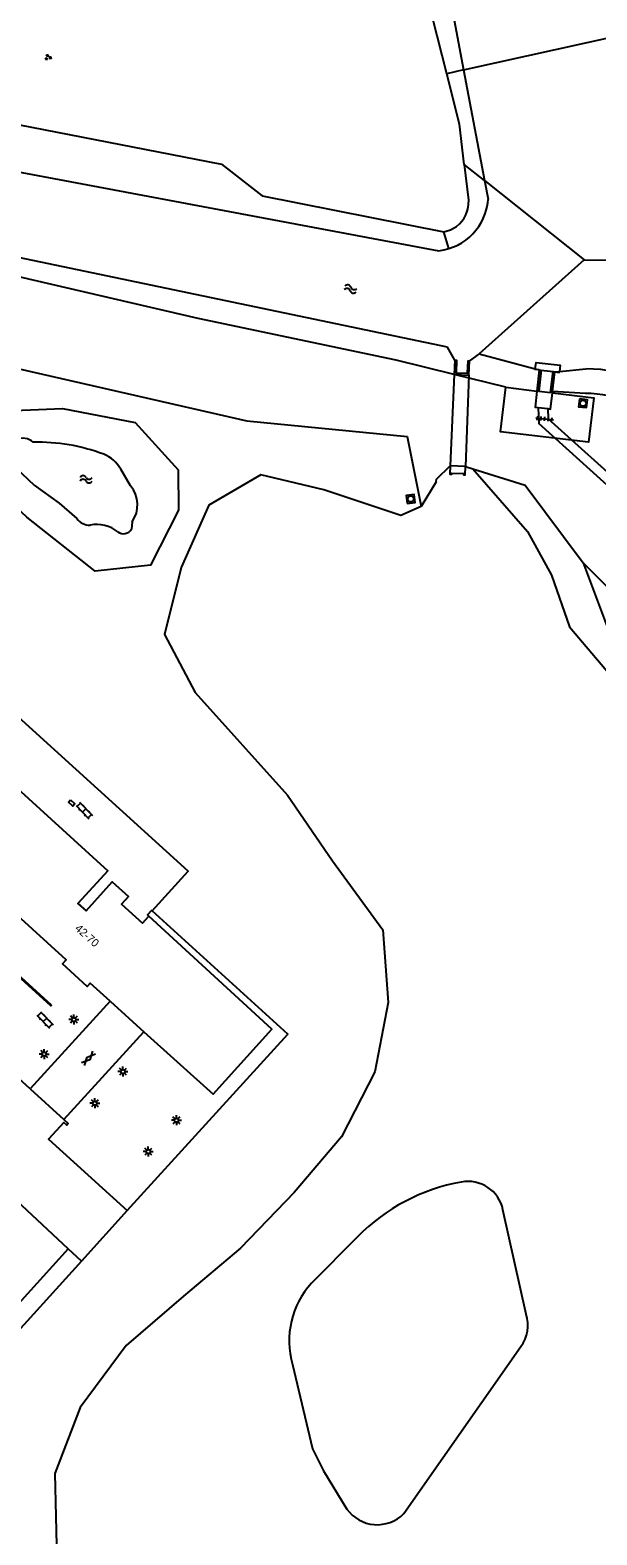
# Model space of a CAD drawing. Extents: x 124000 to 128010, y 398999 to 403000.
# Drawn here: x 127105.7 to 127176.6, y 399336.5 to 399524.5 of the extents above; entities that cross this region are included whole.
import ezdxf

# ---------------------------------------------------------------- set-up
doc = ezdxf.new("R2010")
doc.units = 0
for name, color, linetype in [('gg-afsc-muur', 7, 'Continuous'), ('gg-anno-huisnummerreeks BGT', 7, 'Continuous'), ('gg-bbg-hoofdgebouw', 7, 'Continuous'), ('gg-bbg-onder overbouw', 7, 'Continuous'), ('gg-bbg-pand overbouw', 7, 'Continuous'), ('gg-knt-bovenkant onderkant talud', 7, 'Continuous'), ('gg-knt-trap', 7, 'Continuous'), ('gg-knt-verharding', 7, 'Continuous'), ('gg-kntw-bovenkant insteek waterloop', 7, 'Continuous'), ('gg-kntw-waterlijn', 7, 'Continuous'), ('gg-kwrk-duiker nz vlak', 7, 'Continuous'), ('gg-kwrk-gemaal', 7, 'Continuous'), ('gg-kwrk-steiger', 7, 'Continuous'), ('gg-kwrk-stuw', 7, 'Continuous'), ('gg-kwrk-uitstroombak niveau min 01', 7, 'Continuous'), ('gt-grn-afwateringsgoot', 7, 'Continuous'), ('gt-grn-groengrens', 7, 'Continuous'), ('gt-symb-gesloten verharding', 7, 'Continuous'), ('gt-symb-groenvak', 7, 'Continuous'), ('gt-symb-klinker verharding', 7, 'Continuous'), ('gt-symb-kolk center center', 7, 'Continuous'), ('gt-symb-lichtmast', 7, 'Continuous'), ('gt-symb-rioolschacht', 7, 'Continuous'), ('gt-symb-tegel verharding', 7, 'Continuous'), ('gt-symb-watersymbool', 7, 'Continuous'), ('gx-grn-maaiveld', 7, 'Continuous')]:
    doc.layers.add(name, color=color, linetype=linetype)

# ---------------------------------------------------------------- blocks, each defined once
blk = doc.blocks.new('gt0-RS')
at = {"layer": 'gt-symb-rioolschacht'}
blk.add_lwpolyline([(-0.5, -0.5), (0.5, -0.5), (0.5, 0.5), (-0.5, 0.5)], close=True, dxfattribs=at)
blk.add_circle((0, 0), 0.375, dxfattribs=at)
blk = doc.blocks.new('gt0-WA')
at = {"layer": 'gt-symb-watersymbool'}
for centre, start, end in [((-0.32, 0.02), 28.0725, 151.9275), ((0.43, 0.42), 208.0725, 331.9275), ((-0.32, -0.43), 28.0725, 151.9275), ((0.43, -0.03), 208.0725, 331.9275)]:
    blk.add_arc(centre, 0.425, start, end, dxfattribs=at)
blk = doc.blocks.new('gt0-TEG1')
at = {"layer": 'gt-symb-tegel verharding'}
for p, q in [((-1.12, 0), (1.12, 0)), ((-0.9, -0.25), (-0.9, 0.25)), ((-0.45, -0.25), (-0.45, 0.25)), ((0, -0.25), (0, 0.25)), ((0.45, -0.25), (0.45, 0.25)), ((0.9, -0.25), (0.9, 0.25))]:
    blk.add_line(p, q, dxfattribs=at)
blk = doc.blocks.new('gt0-GRVAK')
at = {"layer": 'gt-symb-groenvak'}
for p, q in [((-0.11, 0.19), (-0.23, 0.24)), ((-0.18, 0.15), (0.09, 0.15)), ((-0.09, 0.21), (-0.16, 0.32)), ((-0.05, 0.21), (-0.05, 0.39)), ((0, 0.21), (0.06, 0.32)), ((0.01, 0.19), (0.13, 0.24)), ((0.26, -0.05), (0.2, 0.06)), ((0.3, -0.05), (0.3, 0.13)), ((0.35, -0.05), (0.41, 0.06)), ((-0.25, -0.23), (-0.36, -0.18)), ((-0.32, -0.26), (-0.05, -0.26)), ((-0.23, -0.21), (-0.29, -0.1)), ((-0.18, -0.2), (-0.18, -0.02)), ((-0.14, -0.21), (-0.07, -0.1)), ((-0.12, -0.23), (0, -0.18)), ((0.24, -0.07), (0.12, -0.02)), ((0.17, -0.11), (0.44, -0.11)), ((0.37, -0.07), (0.49, -0.02))]:
    blk.add_line(p, q, dxfattribs=at)
blk = doc.blocks.new('gt0-KL1')
at = {"layer": 'gt-symb-klinker verharding'}
for p, q in [((-1.15, 0.3), (1.15, 0.3)), ((-1, -0.3), (-1, 0.3)), ((-0.5, 0.3), (-0.5, 0.45)), ((0, -0.3), (0, 0.3)), ((0.5, 0.3), (0.5, 0.45)), ((1, -0.3), (1, 0.3)), ((-1.15, -0.3), (1.15, -0.3)), ((-0.5, -0.45), (-0.5, -0.3)), ((0.5, -0.45), (0.5, -0.3))]:
    blk.add_line(p, q, dxfattribs=at)
blk = doc.blocks.new('gt0-KOLKCC')
at = {"layer": 'gt-symb-kolk center center'}
blk.add_lwpolyline([(-0.38, 0.2), (0.37, 0.2), (0.37, -0.2), (-0.38, -0.2)], close=True, dxfattribs=at)
blk = doc.blocks.new('gt0-LMAST')
at = {"layer": 'gt-symb-lichtmast'}
for p, q in [((-0.18, 0.17), (-0.45, 0.44)), ((-0.01, 0.25), (-0.01, 0.62)), ((0.17, 0.17), (0.44, 0.44)), ((-0.26, 0), (-0.63, 0)), ((-0.18, -0.18), (-0.45, -0.45)), ((-0.01, -0.25), (-0.01, -0.63)), ((0.44, -0.45), (0.17, -0.18)), ((0.24, 0), (0.62, 0))]:
    blk.add_line(p, q, dxfattribs=at)
blk.add_circle((-0.01, 0), 0.25, dxfattribs=at)
blk = doc.blocks.new('gt0-GESVH1')
at = {"layer": 'gt-symb-gesloten verharding'}
for p, q in [((-0.99, -0.26), (0.01, 0.24)), ((0.01, -0.26), (-0.99, 0.24)), ((0.01, 0.24), (1.01, -0.26)), ((1.01, 0.24), (0.01, -0.26))]:
    blk.add_line(p, q, dxfattribs=at)

msp = doc.modelspace()

# ---------------------------------------------------------------- linework, layer by layer
at = {"layer": 'gg-afsc-muur'}
msp.add_line((127110.45, 399372.26), (127040.77, 399295.43), dxfattribs=at)
for points in [[(127120.94, 399414.46), (127125.47, 399419.44), (127102.87, 399439.94)], [(127117.83, 399377.02), (127137.9, 399399.06), (127120.94, 399414.46)], [(127120.94, 399414.46), (127120.86, 399414.53), (127120.36, 399413.97), (127120.53, 399413.82)]]:
    msp.add_lwpolyline(points, dxfattribs=at)
at = {"layer": 'gg-bbg-hoofdgebouw'}
for p, q in [((127115.68, 399403.21), (127119.92, 399399.38)), ((127105.7, 399392.24), (127109.9, 399388.41)), ((127117.83, 399377.02), (127112.1, 399370.72))]:
    msp.add_line(p, q, dxfattribs=at)
for points in [[(127098.35, 399434.97), (127115.39, 399419.49), (127111.66, 399415.4), (127112.67, 399414.48), (127115.96, 399418.1), (127117.98, 399416.26), (127117.12, 399415.31), (127119.73, 399412.94), (127120.53, 399413.82)], [(127115.68, 399403.21), (127113.2, 399405.45), (127112.83, 399405.03), (127109.71, 399407.86), (127110.19, 399408.37), (127090.96, 399425.81), (127095.7, 399431.03), (127095.34, 399431.38)], [(127119.92, 399399.38), (127128.57, 399391.56), (127135.91, 399399.69), (127120.53, 399413.82)], [(127105.7, 399392.24), (127103.82, 399393.96), (127103.62, 399393.74), (127104, 399393.39), (127102.08, 399391.4), (127089.85, 399402.52)], [(127109.9, 399388.41), (127110.45, 399387.9), (127110.26, 399387.7), (127109.89, 399388.04), (127107.99, 399385.96), (127117.83, 399377.02)]]:
    msp.add_lwpolyline(points, dxfattribs=at)
at = {"layer": 'gg-bbg-onder overbouw'}
msp.add_line((127112.1, 399370.72), (127110.45, 399372.26), dxfattribs=at)
msp.add_lwpolyline([(127110.45, 399372.26), (127102.08, 399380.05)], dxfattribs=at)
at = {"layer": 'gg-bbg-pand overbouw'}
msp.add_lwpolyline([(127112.1, 399370.72), (127041.19, 399292.52), (127039.51, 399294.05)], dxfattribs=at)
at = {"layer": 'gg-knt-bovenkant onderkant talud'}
for p, q in [((127165.21, 399479.9), (127158.73, 399481.5)), ((127175.15, 399479.11), (127171.04, 399479.36))]:
    msp.add_line(p, q, dxfattribs=at)
for points in [[(127064.83, 399519.86), (127070.91, 399519.2), (127129.61, 399507.77), (127134.69, 399503.8), (127157.43, 399499.3)], [(127158.73, 399481.5), (127151.47, 399483.3), (127126.7, 399488.51), (127063.49, 399503.16), (127060.04, 399504.17)], [(127157.43, 399499.3), (127158.26, 399499.56), (127159.01, 399500)]]:
    msp.add_lwpolyline(points, dxfattribs=at)
for centre, radius, start, end in [((127156.72, 399503.07), 3.83, 306.7672, 3.2047), ((127175.48, 399467.29), 11.82, 35.5188, 91.6139)]:
    msp.add_arc(centre, radius, start, end, dxfattribs=at)
at = {"layer": 'gg-knt-trap'}
for p, q in [((127115.68, 399403.21), (127105.7, 399392.24)), ((127109.9, 399388.41), (127119.92, 399399.38))]:
    msp.add_line(p, q, dxfattribs=at)
at = {"layer": 'gg-knt-verharding'}
msp.add_line((127165.21, 399479.9), (127169.08, 399479.43), dxfattribs=at)
msp.add_lwpolyline([(127171.02, 399479.2), (127176.22, 399478.56), (127175.55, 399473.03), (127164.54, 399474.33), (127165.21, 399479.9)], dxfattribs=at)
at = {"layer": 'gg-kntw-bovenkant insteek waterloop'}
for p, q in [((127157.9, 399484.9), (127062.49, 399504.83)), ((127158.81, 399483.29), (127157.9, 399484.9)), ((127168.87, 399482.2), (127169.38, 399482.06)), ((127171.33, 399481.83), (127171.89, 399481.88)), ((127171.89, 399481.88), (127175.2, 399482.19)), ((127160.15, 399470.01), (127161.05, 399469.7)), ((127156.48, 399468.08), (127154.6, 399464.98)), ((127167.72, 399364.08), (127164.83, 399377.13)), ((127146.64, 399373.76), (127140.88, 399367.96)), ((127152.42, 399339.17), (127167.05, 399360.03))]:
    msp.add_line(p, q, dxfattribs=at)
for points in [[(127064.65, 399514.22), (127156.82, 399496.95), (127157.45, 399497.06), (127158.08, 399497.22)], [(127100.62, 399476.85), (127109.72, 399477.24), (127118.8, 399475.49), (127124.19, 399469.6), (127124.24, 399464.53), (127120.73, 399457.66), (127113.81, 399456.92), (127105.26, 399463.65), (127098.16, 399470.27)], [(127156.48, 399468.08), (127156.5, 399468.43), (127158.24, 399470.09)], [(127154.6, 399464.98), (127152.04, 399463.89), (127142.44, 399467.09), (127134.55, 399468.96), (127128.03, 399465.15), (127124.59, 399457.37), (127122.51, 399449.02), (127126.33, 399441.77), (127137.86, 399428.94), (127143.52, 399420.72), (127149.8, 399412.09), (127150.48, 399403.02), (127148.79, 399394.35), (127144.64, 399386.26), (127138.73, 399379.3), (127131.98, 399372.32), (127124.88, 399366.33), (127117.68, 399360.16), (127111.94, 399352.42), (127108.77, 399344.19), (127108.99, 399335.23)], [(127161.05, 399469.7), (127167.92, 399461.87), (127170.92, 399456.44), (127173.14, 399449.97), (127179.93, 399441.99), (127182.54, 399435.3), (127188.77, 399416.92), (127193.77, 399409.7), (127196.11, 399407.77)], [(127138.5, 399357.8), (127141, 399347.24), (127142.37, 399344.51), (127145.3, 399339.74)]]:
    msp.add_lwpolyline(points, dxfattribs=at)
for centre, radius, start, end in [((127155.99, 399503.9), 7, 326.1554, 355.7264), ((127156.01, 399503.89), 6.98, 287.2395, 326.1554), ((127175.48, 399467.29), 14.9, 33.66, 91.0508), ((127163.87, 399356.73), 24.23, 100.1055, 135.348), ((127160.47, 399376.21), 4.46, 11.8922, 101.0174), ((127148.78, 399360.75), 10.69, 137.6038, 196.0158), ((127163.63, 399362.68), 4.33, 322.2394, 18.9323), ((127149.1, 399342.46), 4.68, 215.6158, 315.1794)]:
    msp.add_arc(centre, radius, start, end, dxfattribs=at)
at = {"layer": 'gg-kntw-waterlijn'}
for p, q in [((127118.24, 399467.58), (127117.02, 399469.66)), ((127118.45, 399463.08), (127118.36, 399462.15))]:
    msp.add_line(p, q, dxfattribs=at)
msp.add_lwpolyline([(127102.94, 399471.54), (127103.88, 399469.83), (127106.18, 399467.66), (127109.31, 399465.41), (127111.53, 399463.49)], dxfattribs=at)
for centre, radius, start, end in [((127104.8, 399471.65), 1.87, 47.5433, 183.3364), ((127106.65, 399449.7), 23.33, 69.3311, 91.4453), ((127113.45, 399467.74), 4.05, 28.2546, 69.233), ((127115.41, 399465.19), 3.7, 325.209, 40.1589), ((127113.05, 399464.51), 1.83, 214.1212, 274.284), ((127113.99, 399458.48), 4.28, 51.2333, 100.8258), ((127117.36, 399462.78), 1.18, 234.0679, 327.7032)]:
    msp.add_arc(centre, radius, start, end, dxfattribs=at)
at = {"layer": 'gg-kwrk-duiker nz vlak'}
for p, q in [((127158.73, 399481.5), (127158.24, 399470.09)), ((127160.58, 399481.42), (127160.15, 399470.01)), ((127169.22, 399477.38), (127169.31, 399475.36)), ((127170.43, 399477.23), (127170.49, 399475.95)), ((127192.75, 399455.9), (127170.49, 399475.95)), ((127191.95, 399454.98), (127169.31, 399475.36))]:
    msp.add_line(p, q, dxfattribs=at)
at = {"layer": 'gg-kwrk-gemaal'}
for p, q in [((127169.38, 399482.06), (127169.62, 399482.03)), ((127171.12, 399481.85), (127171.33, 399481.83))]:
    msp.add_line(p, q, dxfattribs=at)
at = {"layer": 'gg-kwrk-steiger'}
msp.add_line((127169.62, 399482.03), (127171.12, 399481.85), dxfattribs=at)
for points in [[(127168.87, 399482.2), (127168.97, 399483.01), (127171.98, 399482.66), (127171.89, 399481.88)], [(127169.38, 399482.06), (127168.86, 399482.12), (127168.87, 399482.2)], [(127171.33, 399481.83), (127171.88, 399481.76), (127171.89, 399481.88)]]:
    msp.add_lwpolyline(points, dxfattribs=at)
at = {"layer": 'gg-kwrk-stuw'}
for p, q in [((127169.38, 399482.06), (127169.08, 399479.43)), ((127171.04, 399479.36), (127171.33, 399481.83)), ((127171.02, 399479.2), (127171.04, 399479.36)), ((127169.22, 399477.38), (127170.43, 399477.23)), ((127160.15, 399470.01), (127158.24, 399470.09))]:
    msp.add_line(p, q, dxfattribs=at)
for points in [[(127169.62, 399482.03), (127169.32, 399479.4), (127170.8, 399479.23), (127171.12, 399481.85)], [(127169.08, 399479.43), (127168.86, 399477.43), (127169.22, 399477.38)], [(127170.43, 399477.23), (127170.79, 399477.18), (127171.02, 399479.2)], [(127158.24, 399470.09), (127158.2, 399469.03), (127158.42, 399469.02), (127158.42, 399469.18), (127159.92, 399469.11), (127159.91, 399468.95), (127160.11, 399468.94), (127160.15, 399470.01)]]:
    msp.add_lwpolyline(points, dxfattribs=at)
at = {"layer": 'gg-kwrk-uitstroombak niveau min 01'}
for p, q in [((127158.81, 399483.29), (127158.73, 399481.5)), ((127160.58, 399481.42), (127160.66, 399483.18)), ((127158.73, 399481.5), (127160.58, 399481.42))]:
    msp.add_line(p, q, dxfattribs=at)
msp.add_lwpolyline([(127158.81, 399483.29), (127159.02, 399483.28), (127158.96, 399481.72), (127160.4, 399481.67), (127160.46, 399483.19), (127160.66, 399483.18)], dxfattribs=at)
at = {"layer": 'gt-grn-afwateringsgoot'}
msp.add_lwpolyline([(127108.33, 399402.72), (127108.26, 399402.63), (127089.72, 399419.45), (127089.78, 399419.54), (127108.33, 399402.72)], dxfattribs=at)
at = {"layer": 'gt-grn-groengrens'}
msp.add_line((127158.08, 399497.22), (127157.43, 399499.3), dxfattribs=at)
for points in [[(127050.48, 399500.25), (127054.13, 399497.69), (127054.13, 399492.8), (127057.55, 399490.35), (127087.85, 399485.95), (127132.81, 399475.69), (127152.85, 399473.73), (127154.6, 399464.98)], [(127161.05, 399469.7), (127167.6, 399467.66), (127174.86, 399457.98)], [(127174.86, 399457.98), (127178.49, 399448.29), (127183.33, 399442.85), (127194.43, 399415.09), (127202.09, 399405.93), (127209.84, 399400.94)], [(127192.41, 399436.19), (127184.54, 399448.29), (127174.86, 399457.98)]]:
    msp.add_lwpolyline(points, dxfattribs=at)
at = {"layer": 'gx-grn-maaiveld'}
for p, q in [((127159.9, 399519.55), (127179.31, 399523.84)), ((127159.9, 399519.55), (127157.79, 399519.08)), ((127159.9, 399519.55), (127162.52, 399505.73)), ((127160, 399507.73), (127160.54, 399503.28)), ((127162.52, 399505.73), (127160, 399507.73)), ((127162.52, 399505.73), (127175.01, 399495.83)), ((127162.52, 399505.73), (127162.97, 399503.38)), ((127175.01, 399495.83), (127161.86, 399484.08)), ((127175.01, 399495.83), (127186.2, 399495.66)), ((127161.86, 399484.08), (127160.66, 399483.18)), ((127161.86, 399484.08), (127168.87, 399482.2))]:
    msp.add_line(p, q, dxfattribs=at)
for points in [[(127157.79, 399519.08), (127156, 399526.1), (127153.97, 399536.23)], [(127156.37, 399535.67), (127158.21, 399528.49), (127159.9, 399519.55)], [(127160, 399507.73), (127159.4, 399512.77), (127157.79, 399519.08)]]:
    msp.add_lwpolyline(points, dxfattribs=at)

# ---------------------------------------------------------------- block references
at = {"layer": 'gt-symb-gesloten verharding', "rotation": 47.22907135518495}
msp.add_blockref('gt0-GESVH1', (127112.97, 399396.04), dxfattribs=at)
at = {"layer": 'gt-symb-groenvak'}
msp.add_blockref('gt0-GRVAK', (127107.91, 399521.14), dxfattribs=at)
at = {"layer": 'gt-symb-klinker verharding'}
for p, rotation in [((127112.45, 399427.01), -45.64829798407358), ((127107.54, 399400.84), -46.05341047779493)]:
    msp.add_blockref('gt0-KL1', p, dxfattribs=dict(at, rotation=rotation))
at = {"layer": 'gt-symb-kolk center center', "rotation": -42.20433768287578}
msp.add_blockref('gt0-KOLKCC', (127110.88, 399427.94), dxfattribs=at)
at = {"layer": 'gt-symb-lichtmast'}
for p in [(127111.16, 399400.9), (127107.45, 399396.58), (127117.3, 399394.39), (127113.79, 399390.44), (127124, 399388.31), (127120.47, 399384.4)]:
    msp.add_blockref('gt0-LMAST', p, dxfattribs=at)
at = {"layer": 'gt-symb-rioolschacht'}
for p, rotation in [((127174.85, 399477.9), -95.73909849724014), ((127153.29, 399465.94), 5.853091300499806)]:
    msp.add_blockref('gt0-RS', p, dxfattribs=dict(at, rotation=rotation))
at = {"layer": 'gt-symb-tegel verharding', "rotation": -6.7767828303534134}
msp.add_blockref('gt0-TEG1', (127170.05, 399475.95), dxfattribs=at)
at = {"layer": 'gt-symb-watersymbool', "rotation": -10.837910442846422}
msp.add_blockref('gt0-WA', (127145.71, 399492.19), dxfattribs=at)
at = {"layer": 'gt-symb-watersymbool'}
msp.add_blockref('gt0-WA', (127112.62, 399468.41), dxfattribs=at)

# ---------------------------------------------------------------- texts
at = {"layer": 'gg-anno-huisnummerreeks BGT'}
msp.add_text('42-70', height=1, rotation=317.8, dxfattribs=at).set_placement((127111.21, 399412.17))

doc.saveas('drawing.dxf')
